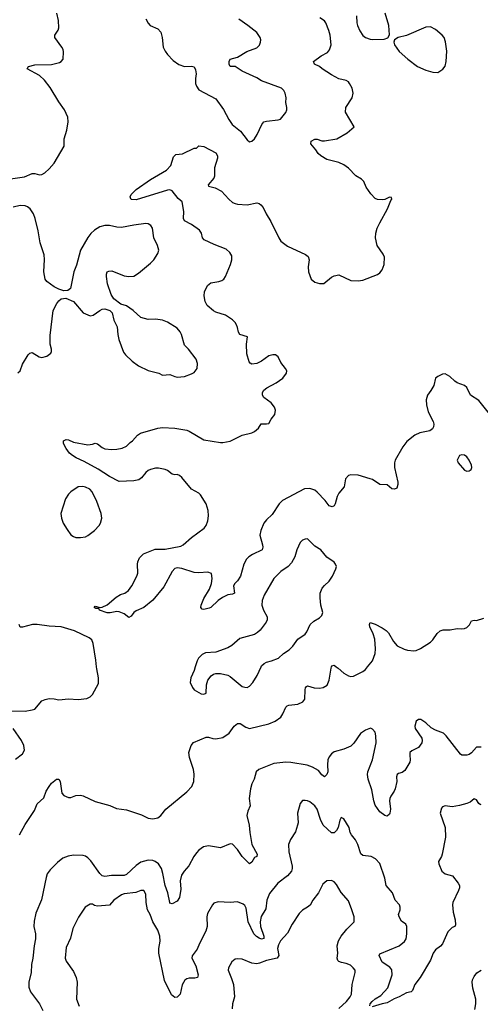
# Model space of a CAD drawing. Header units: inches. Extents: x 2057696 to 2160536, y 827480 to 1016834.
# Tile 380 of 422: x 2124265 to 2128082, y 967207 to 975357. Entities that reach past the tile are written whole.
import ezdxf

# ---------------------------------------------------------------- set-up
doc = ezdxf.new("R2010")
doc.units = ezdxf.units.IN
doc.header["$MEASUREMENT"] = 0
doc.layers.add('C1926', color=7, linetype='Continuous')
doc.layers.add('C1927', color=7, linetype='Continuous')

msp = doc.modelspace()

# ---------------------------------------------------------------- linework, layer by layer
at = {"layer": 'C1926', "color": 5}
for points, elevation in [([(2124170, 969637.3), (2124310, 969632.7), (2124370, 969643), (2124390, 969650.8), (2124450, 969718), (2124475.3, 969730), (2124510, 969738.4), (2124550, 969735.8), (2124590, 969726.7), (2124670, 969734.9), (2124750, 969730.6), (2124822, 969738), (2124848.9, 969751.1), (2124870, 969772), (2124917.5, 969862.5), (2124919.3, 969910), (2124903.3, 969983.3), (2124901.8, 970000)], 440), ([(2124262.6, 968610), (2124310, 968694.4), (2124387.6, 968810), (2124410, 968866), (2124465.1, 968914.9), (2124486, 968970), (2124509.8, 969010.2), (2124530, 969037.1), (2124570, 969070.7), (2124590, 969071), (2124600.5, 969050), (2124615.2, 968955.2), (2124630, 968936), (2124670, 968918), (2124690, 968918.8), (2124730, 968935.5), (2124770, 968938), (2124790, 968933.1), (2124890, 968884.9), (2125012.4, 968852.4), (2125067.3, 968827.3), (2125150, 968815.8), (2125274.5, 968774.5), (2125330, 968747.2), (2125370, 968742.6), (2125410, 968750.4), (2125435.8, 968770), (2125476.6, 968823.4), (2125650, 968964.4), (2125691.5, 969010), (2125707.1, 969050), (2125712.4, 969112.4), (2125706.6, 969150), (2125672.4, 969250), (2125667.3, 969290), (2125685.1, 969350), (2125704.9, 969375.1), (2125810, 969417.6), (2125830, 969418.7), (2125866.5, 969406.5), (2125890, 969403.9), (2125950, 969415), (2126001, 969450), (2126042.3, 969510), (2126070, 969531.2), (2126091, 969531), (2126140, 969500), (2126170, 969491), (2126330, 969528.5), (2126382, 969550), (2126430, 969582.4), (2126446.3, 969610), (2126470, 969667.3), (2126482.3, 969677.7), (2126496.6, 969683.4), (2126570, 969690.4), (2126611.3, 969710), (2126628.5, 969731.5), (2126631.1, 969808.9), (2126633.4, 969826.6), (2126642, 969838), (2126650, 969841.6), (2126705.7, 969825.7), (2126750, 969823.2), (2126780.9, 969830), (2126812.4, 969847.6), (2126830.8, 969889.2), (2126845.1, 969990), (2126848.6, 970000)], 420), ([(2125720.3, 970000), (2125710.6, 969969.4), (2125682.8, 969910), (2125678.8, 969870), (2125696, 969830), (2125710.7, 969810.7), (2125770, 969776), (2125790, 969774.8), (2125810, 969782), (2125812, 969850), (2125823.7, 969890), (2125853.1, 969926.9), (2125870, 969939.1), (2125890, 969945.5), (2125930, 969944.9), (2125990, 969930.7), (2126010, 969919.1), (2126110, 969838), (2126130, 969830.5), (2126150, 969830.4), (2126170, 969839.3), (2126198.4, 969870), (2126232.1, 969927.9), (2126266.3, 970000)], 440), ([(2126889, 970000), (2126903.7, 969990), (2126950, 969948.9), (2126990, 969926.5), (2127010, 969920.9), (2127030, 969923.1), (2127110, 969960.2), (2127130, 969976.9), (2127148.6, 970000)], 420), ([(2128090, 969334.5), (2128050, 969335.1), (2128010, 969287.6), (2127990, 969274.3), (2127970, 969269.8), (2127930, 969269.7), (2127918, 969278), (2127800.5, 969430), (2127778.4, 969450), (2127710, 969476.9), (2127675.8, 969495.8), (2127630, 969538), (2127590, 969563.7), (2127570, 969563.7), (2127550.8, 969550), (2127539.5, 969510), (2127542, 969490), (2127598.3, 969410), (2127601.3, 969390), (2127597.6, 969370), (2127568.6, 969331.4), (2127515.2, 969304.8), (2127499.5, 969290), (2127497.3, 969270), (2127502.2, 969230), (2127498, 969210), (2127457.9, 969142.1), (2127434.5, 969125.5), (2127403.5, 969116.5), (2127391.8, 969108.2), (2127388, 969090), (2127391.3, 969050), (2127376.2, 968990), (2127369, 968970), (2127339.6, 968930), (2127332.2, 968910), (2127330.2, 968890), (2127336.7, 968823.3), (2127333, 968790), (2127330, 968782), (2127310, 968764), (2127290, 968769.6), (2127250, 968799.5), (2127210, 968854.5), (2127199.3, 968890), (2127183.4, 968983.4), (2127151.6, 969071.6), (2127147.5, 969110), (2127150.7, 969130), (2127189.8, 969230), (2127218.5, 969370), (2127216.9, 969430), (2127210, 969459), (2127190, 969483.7), (2127171.6, 969491.6), (2127130, 969476.9), (2127090, 969447.3), (2127032.8, 969367.2), (2127010, 969344.5), (2126950, 969317.3), (2126870, 969295.6), (2126850, 969280.5), (2126830, 969254.5), (2126819.6, 969230), (2126814.9, 969190), (2126817.3, 969130), (2126811.7, 969110), (2126790, 969089.5), (2126770, 969105.1), (2126740.9, 969140.9), (2126691, 969171), (2126646.6, 969186.6), (2126511.8, 969208.2), (2126470, 969209.8), (2126370, 969199.5), (2126246.4, 969150), (2126223.6, 969130), (2126208.9, 969070), (2126189.3, 969030.7), (2126176.9, 968990), (2126167.3, 968910), (2126176, 968850), (2126155.1, 968804.9), (2126147.6, 968770), (2126166.7, 968690), (2126172.2, 968630), (2126190.2, 968530), (2126233.4, 968450), (2126230.7, 968430), (2126210, 968422.7), (2126190, 968383.7), (2126170, 968369.4), (2126110, 968429.8), (2126070, 968488.3), (2126030, 968533.6), (2126010, 968536.2), (2125930, 968503.1), (2125830, 968519.1), (2125789.2, 968510.8), (2125750, 968483), (2125730, 968459.7), (2125709.5, 968430.5), (2125667.8, 968352.2), (2125628.8, 968310), (2125605.2, 968274.8), (2125594.2, 968230), (2125600, 968160), (2125590.2, 968089.8), (2125570, 968059.5), (2125530, 968039.3), (2125510, 968044), (2125508.2, 968048.2), (2125491.6, 968130), (2125469.9, 968189.9), (2125452.2, 968290), (2125439.6, 968330), (2125415, 968370), (2125389.3, 968389.3), (2125370, 968396.3), (2125330, 968400.2), (2125270, 968382.5), (2125230, 968355.2), (2125150, 968281.8), (2125130, 968273.3), (2125027, 968273), (2124970, 968264.8), (2124950, 968269.7), (2124930, 968288.4), (2124854, 968394), (2124830, 968420.2), (2124810, 968434.3), (2124790, 968439.2), (2124710, 968440.4), (2124666.4, 968433.6), (2124622.6, 968417.4), (2124578.6, 968381.4), (2124519.3, 968320.7), (2124493.8, 968286.2), (2124483.7, 968256.3), (2124447.1, 968072.9), (2124399.7, 967960.3), (2124386.4, 967893.6), (2124383.1, 967850), (2124395.2, 967790), (2124396.2, 967750), (2124384.2, 967690), (2124375.6, 967590), (2124363.6, 967536.4), (2124360.2, 967470), (2124341.3, 967390), (2124340.5, 967350), (2124356.3, 967310), (2124430, 967210.6), (2124456.7, 967156.7)], 420), ([(2124230, 969234.9), (2124290, 969278.8), (2124306.6, 969310), (2124300.9, 969350), (2124280.7, 969390), (2124211.3, 969490)], 440), ([(2127165.8, 967194.2), (2127169.7, 967210), (2127185.4, 967230), (2127210, 967251), (2127259, 967281), (2127316.3, 967343.7), (2127352.4, 967450), (2127350, 967492.3), (2127332.9, 967512.9), (2127270, 967556), (2127242.7, 967610), (2127250, 967624.7), (2127408.9, 967691.1), (2127454.5, 967725.5), (2127468.3, 967750), (2127473.1, 967790), (2127472, 967852), (2127465.1, 967870), (2127430, 967893.6), (2127408.4, 967930), (2127404.4, 967950), (2127416.9, 967990), (2127418, 968010), (2127411.3, 968030), (2127375.6, 968070), (2127354.7, 968130), (2127301.3, 968190), (2127291.3, 968251.3), (2127250, 968373.2), (2127213.2, 968410), (2127179, 968430), (2127110, 968439.7), (2127091.1, 968451.1), (2127067.3, 968530), (2127046.9, 968566.9), (2127014, 968610), (2127004.5, 968630), (2126996, 968670), (2126950, 968742), (2126930, 968754), (2126918.8, 968730), (2126903.8, 968670), (2126890, 968645.2), (2126870, 968626.6), (2126850, 968626.6), (2126781, 968690), (2126757, 968737), (2126730, 968822), (2126711.1, 968850), (2126670, 968882), (2126650, 968891.5), (2126630, 968895.1), (2126610, 968892.7), (2126590.5, 968869.5), (2126568, 968790), (2126571.8, 968710), (2126568.7, 968690), (2126550, 968633.2), (2126510.3, 968569.7), (2126494, 968530), (2126494.9, 968470), (2126522, 968350), (2126523.1, 968330), (2126516.9, 968310), (2126485.7, 968270), (2126404.6, 968210), (2126335.3, 968124.7), (2126312.8, 968070), (2126304.1, 967995.9), (2126266.9, 967933.1), (2126259.3, 967890), (2126262.1, 967850), (2126289, 967770), (2126288.5, 967751.5), (2126270, 967745.6), (2126250, 967753.6), (2126227, 967767), (2126205, 967790), (2126158.3, 967890), (2126142.5, 968002.5), (2126130, 968026), (2126117, 968037), (2126070, 968053.7), (2126008.4, 968048.4), (2125910, 968055.6), (2125875.2, 968044.8), (2125862, 968030), (2125822.4, 967957.6), (2125816.9, 967930), (2125818, 967850), (2125806.5, 967813.5), (2125754, 967710), (2125736.3, 967663.7), (2125693.2, 967606.8), (2125690.6, 967590), (2125726.2, 967526.2), (2125743.1, 967450), (2125739.1, 967430), (2125715.8, 967424.2), (2125670, 967423.1), (2125650, 967418), (2125632.7, 967407.3), (2125612, 967368), (2125595.2, 967290), (2125570, 967265.7), (2125550, 967263.9), (2125524.4, 967284.4), (2125465, 967405), (2125417.1, 967630), (2125418.7, 967670), (2125429.1, 967730), (2125426.8, 967770), (2125410, 967820.5), (2125369.8, 967890), (2125345.8, 967950), (2125323.5, 967990), (2125314, 968050), (2125310, 968118), (2125293.2, 968150), (2125270, 968149.4), (2125227.5, 968132.5), (2125130, 968120.4), (2125110, 968112.4), (2125046.7, 968070), (2125010, 968026.6), (2124910, 968018.5), (2124885.7, 968025.7), (2124870, 968036.9), (2124850, 968037), (2124808, 968010), (2124752.9, 967927.1), (2124704.7, 967835.3), (2124686.2, 967753.8), (2124650, 967678), (2124642.4, 967590), (2124650, 967562.8), (2124710, 967478.8), (2124733.4, 967430), (2124740.3, 967390), (2124737.4, 967250), (2124756.9, 967190)], 440), ([(2128090, 968857.6), (2128081.5, 968861.5), (2128069.7, 968869.7), (2128050, 968898), (2128030, 968906.6), (2127999, 968881), (2127970, 968867.8), (2127910, 968851.5), (2127850, 968842), (2127790, 968849), (2127770, 968842), (2127761, 968830), (2127750.8, 968790), (2127790.4, 968670.4), (2127794.9, 968590), (2127766, 968450), (2127759.3, 968430), (2127735.5, 968390), (2127737.1, 968370), (2127763, 968310), (2127790, 968287.2), (2127853, 968270), (2127899.5, 968210), (2127908.4, 968190), (2127908.5, 968170), (2127902.4, 968150), (2127854, 968050), (2127850.5, 968030), (2127856.4, 967970), (2127873.2, 967906.8), (2127875.9, 967864.1), (2127870.8, 967850), (2127850, 967843.7), (2127812.3, 967807.7), (2127770, 967706.6), (2127752.6, 967687.4), (2127710, 967656.4), (2127690.2, 967630), (2127668.1, 967571.9), (2127583.6, 967430), (2127540.9, 967370), (2127519.9, 967320.1), (2127510, 967309.7), (2127470, 967301.1), (2127410, 967267.6), (2127367.9, 967252.1), (2127310, 967218.4), (2127270, 967211.3), (2127185.8, 967185.8)], 440), ([(2126908.9, 967171.1), (2126974.7, 967230), (2127004.5, 967270), (2127014.5, 967290), (2127019.6, 967370), (2127045.1, 967470), (2127044.2, 967490), (2127029.7, 967510), (2127005.4, 967530), (2126970, 967545.7), (2126931.5, 967551.5), (2126910, 967560.4), (2126901, 967570), (2126895.8, 967590), (2126901.4, 967630), (2126897, 967690), (2126906.6, 967733.4), (2126928.3, 967771.7), (2126976.2, 967830), (2127037, 967890), (2127035.6, 967930), (2127018, 967990), (2126990, 968064), (2126930, 968131.8), (2126890, 968198.4), (2126870, 968219.6), (2126850, 968231.8), (2126810, 968229.6), (2126777.7, 968202.3), (2126741.1, 968130), (2126694.4, 968070), (2126671.6, 968028.4), (2126650.7, 968010), (2126610, 967986.3), (2126581.2, 967958.8), (2126524.2, 967870), (2126485.7, 967794.3), (2126427.4, 967732.6), (2126410, 967698.7), (2126402.5, 967670), (2126412.6, 967610), (2126398.7, 967590), (2126310, 967569.8), (2126253.4, 967546.6), (2126230, 967541.7), (2126187.7, 967547.7), (2126110, 967579.6), (2126070, 967582.9), (2126050, 967579.5), (2126022.9, 967557.1), (2125996.4, 967510), (2125992.7, 967490), (2126021.1, 967421.1), (2126035.8, 967370), (2126045.7, 967270), (2126028, 967210), (2126025.5, 967170)], 460), ([(2128036.1, 967163.9), (2128045.2, 967210), (2128045.5, 967250), (2128020.7, 967340.7), (2128014, 967390), (2128016.4, 967410), (2128030, 967438), (2128053.6, 967466.4), (2128090, 967488.4)], 440)]:
    msp.add_lwpolyline(points, dxfattribs=dict(at, elevation=elevation))
at = {"layer": 'C1927', "color": 5}
for points, elevation in [([(2124190, 974038.5), (2124304.9, 974055.1), (2124370, 974082.4), (2124390, 974083.1), (2124430, 974074), (2124450, 974075.8), (2124475.1, 974090), (2124510, 974122), (2124549.7, 974170.3), (2124635.1, 974310), (2124634.5, 974370), (2124656.6, 974443.4), (2124666.6, 974510), (2124664.5, 974550), (2124636.9, 974610), (2124590, 974676.2), (2124516.9, 974796.9), (2124470, 974856.8), (2124430, 974895.4), (2124328, 974950), (2124338, 974970), (2124390, 974982.6), (2124530, 974985.2), (2124596.2, 975003.8), (2124609.7, 975010.3), (2124626.6, 975030), (2124629.6, 975090), (2124625.6, 975110), (2124615.1, 975130), (2124557.4, 975210), (2124556.9, 975230), (2124583.5, 975270), (2124590.6, 975289.4), (2124586.9, 975350), (2124572.3, 975410)], 440), ([(2127057.4, 975390), (2127058, 975330), (2127063.2, 975310), (2127084.4, 975264.4), (2127110, 975226), (2127130, 975208.5), (2127170, 975195.8), (2127190, 975192.4), (2127285.2, 975194.8), (2127314.6, 975205.4), (2127329.1, 975230.9), (2127324.7, 975310), (2127294.3, 975410)], 420), ([(2128170, 972081.5), (2128070, 972206), (2128000.5, 972250), (2127970, 972311.8), (2127950, 972329.6), (2127890, 972351.8), (2127870, 972364.5), (2127830, 972404.5), (2127790, 972424.5), (2127770, 972422), (2127730, 972404.5), (2127710.4, 972389.6), (2127696.4, 972330), (2127672.7, 972287.3), (2127643.8, 972250), (2127633.7, 972210), (2127636.4, 972170), (2127650.4, 972110), (2127692, 972030), (2127696.5, 972010), (2127694, 971986), (2127686.4, 971970), (2127665.1, 971954.9), (2127582.2, 971937.8), (2127540.9, 971919.1), (2127473.7, 971866.3), (2127439.4, 971820.6), (2127377.6, 971710), (2127371.7, 971688.3), (2127371.7, 971650), (2127399.6, 971530), (2127399.6, 971510), (2127390, 971479.3), (2127370, 971469.6), (2127350, 971473.3), (2127310, 971506), (2127250, 971509.7), (2127190, 971549.6), (2127170, 971557.6), (2127070, 971585.6), (2127010, 971589.6), (2126990, 971584.5), (2126964.4, 971555.6), (2126954, 971490), (2126910, 971439), (2126897.1, 971410), (2126880.5, 971350), (2126870, 971333.2), (2126854.6, 971325.4), (2126830, 971331.8), (2126797.9, 971377.9), (2126730, 971446.8), (2126710, 971461.8), (2126670, 971476.8), (2126626.4, 971473.6), (2126443.5, 971376.5), (2126416.5, 971350), (2126358.1, 971261.9), (2126310, 971217.4), (2126288, 971190), (2126263.6, 971130), (2126255.2, 971090), (2126276.5, 971010), (2126279.6, 970990), (2126275.3, 970970), (2126194.9, 970930), (2126163.8, 970910), (2126144.2, 970890), (2126122.3, 970850), (2126094.9, 970750), (2126070, 970711.3), (2126048.2, 970690), (2126037.6, 970670), (2126045.5, 970610), (2126030, 970602.3), (2125990, 970595.3), (2125945.8, 970574.2), (2125910.1, 970549.9), (2125850, 970492), (2125835.6, 970484.4), (2125790, 970473.6), (2125776.6, 970476.6), (2125766, 970490), (2125768.4, 970510), (2125790, 970564.9), (2125837.5, 970642.5), (2125855.1, 970690), (2125861.3, 970730), (2125853.7, 970773.7), (2125824.8, 970784.8), (2125750, 970779), (2125710, 970780.7), (2125610, 970814.1), (2125570, 970820.3), (2125550, 970812.8), (2125530.2, 970790), (2125458.7, 970661.3), (2125370, 970550.8), (2125294, 970490), (2125230, 970464.7), (2125211.3, 970448.7), (2125190, 970419.3), (2125170, 970409.2), (2125130, 970438), (2125090, 970454.5), (2125070, 970457), (2125013.9, 970446.1), (2124990, 970447.3), (2124928, 970470), (2124922, 970482), (2124896, 970484), (2124882, 970490), (2124890, 970502), (2124931.3, 970491.3), (2124950, 970494.8), (2124990, 970513), (2125063.7, 970576.3), (2125102, 970598), (2125137.2, 970610), (2125166.7, 970633.3), (2125195.1, 970670), (2125237.2, 970750), (2125245.6, 970774.4), (2125240.9, 970850), (2125243.7, 970870), (2125258.4, 970901.6), (2125290, 970936.3), (2125386.7, 970973.3), (2125470, 970974.2), (2125601, 970999), (2125619.7, 971010), (2125688.7, 971071.3), (2125793.4, 971146.6), (2125811, 971170), (2125823.5, 971210), (2125829.6, 971250), (2125826.8, 971293.2), (2125811.8, 971350), (2125764.9, 971424.9), (2125750, 971438.7), (2125689.6, 971470), (2125610, 971567.8), (2125590, 971584.7), (2125570, 971591.3), (2125550, 971588.2), (2125530, 971594), (2125490, 971626), (2125470, 971634.8), (2125414.8, 971645.2), (2125390, 971645.3), (2125350, 971634.8), (2125330, 971624.7), (2125310.2, 971609.8), (2125275.9, 971564.1), (2125252.7, 971547.3), (2125210, 971540.3), (2125090, 971535.1), (2125010, 971576), (2124916.7, 971636.7), (2124801, 971701), (2124732.7, 971730), (2124704, 971750), (2124679, 971770), (2124650, 971808.7), (2124629.3, 971850), (2124629.2, 971870), (2124650, 971882), (2124670, 971878.4), (2124710, 971860.5), (2124830, 971838.8), (2124870, 971842.8), (2124890.8, 971850.8), (2124910, 971846), (2124950, 971815.5), (2124970, 971805.7), (2125030, 971799), (2125070, 971801.6), (2125114.5, 971810), (2125150, 971826.8), (2125182, 971858), (2125201.3, 971870), (2125242.3, 971917.7), (2125266.2, 971933.8), (2125410, 971975.3), (2125450, 971981.1), (2125550, 971976.5), (2125650, 971959.6), (2125671, 971951), (2125790, 971879.5), (2125930, 971856.3), (2125950, 971857.3), (2126010, 971867.3), (2126110, 971918), (2126190, 971938), (2126210, 971947.3), (2126244.5, 971975.5), (2126267.1, 972012.9), (2126310, 972010.4), (2126330, 972014.8), (2126349.5, 972050), (2126379.5, 972090), (2126384.1, 972124.1), (2126377, 972150), (2126350, 972184.5), (2126289.3, 972230), (2126276, 972250), (2126278, 972270), (2126289.7, 972290.3), (2126312.7, 972310), (2126389.2, 972350), (2126445.2, 972390), (2126475.3, 972430), (2126479, 972450), (2126469.2, 972470), (2126430, 972519), (2126407.3, 972567.3), (2126383.7, 972583.7), (2126363.2, 972583.2), (2126330, 972573.6), (2126270, 972529.5), (2126230, 972512), (2126190, 972506), (2126174.8, 972514.8), (2126165.8, 972525.8), (2126146.3, 972590), (2126144.7, 972670), (2126151.9, 972731.9), (2126089.8, 972749.8), (2126079.1, 972770), (2126070.9, 972810), (2126062, 972830), (2126050.8, 972850), (2126030, 972872.9), (2125970, 972911.8), (2125890, 972935.1), (2125870, 972946.3), (2125817.7, 972990), (2125803.4, 973023.4), (2125794.7, 973070), (2125795.4, 973104.6), (2125822.5, 973157.5), (2125850, 973179.6), (2125915.3, 973190), (2125941.5, 973198.5), (2125957.6, 973210), (2125969.6, 973230), (2126011.6, 973330), (2126022.9, 973370), (2126022, 973402), (2126007, 973430), (2125977.5, 973457.5), (2125875.6, 973495.6), (2125794.7, 973534.7), (2125781.1, 973550), (2125772.9, 973590), (2125756, 973616), (2125690, 973660.7), (2125630.7, 973690.7), (2125622.8, 973710), (2125625.2, 973770), (2125612.4, 973850), (2125577.5, 973877.5), (2125530, 973939.1), (2125510, 973947.9), (2125490, 973946.7), (2125230, 973866.9), (2125189.6, 973869.6), (2125183.2, 973883.2), (2125181.2, 973890), (2125189.6, 973910), (2125229.6, 973950), (2125350, 974033.9), (2125481.1, 974110), (2125517.7, 974150), (2125539, 974221), (2125560.4, 974239.6), (2125614.6, 974245.4), (2125710, 974294), (2125730, 974294), (2125750, 974314), (2125790, 974306), (2125890, 974253.4), (2125905.3, 974230), (2125904.6, 974210), (2125880.2, 974130), (2125878.7, 974061.3), (2125874, 974046), (2125826.5, 973990), (2125830, 973978.8), (2125885.1, 973965.1), (2125938.5, 973938.5), (2125997.1, 973870), (2126030, 973843.1), (2126050, 973835.8), (2126070, 973830.4), (2126150, 973823.7), (2126230, 973839.6), (2126250, 973834.6), (2126264.6, 973824.6), (2126283, 973803), (2126308.7, 973748.7), (2126347.5, 973687.5), (2126411.3, 973551.3), (2126430, 973523), (2126483.2, 973483.2), (2126634.4, 973414.4), (2126656.8, 973396.8), (2126664, 973370), (2126655.5, 973310), (2126658, 973270), (2126680.5, 973210), (2126710, 973184.4), (2126750, 973173), (2126786, 973174), (2126850, 973226), (2126870, 973236), (2126910, 973244.7), (2127010, 973198.8), (2127070, 973196.3), (2127110, 973200.7), (2127230, 973247.7), (2127250, 973262), (2127270, 973286.8), (2127286.3, 973330), (2127287.8, 973390), (2127276.4, 973416.4), (2127228.6, 973488.6), (2127213.7, 973550), (2127216, 973590), (2127228.7, 973630), (2127250, 973675.5), (2127314, 973790), (2127340.2, 973859.8), (2127348, 973870), (2127346, 973886), (2127330, 973888), (2127290.7, 973869.3), (2127270, 973866), (2127230, 973869.3), (2127210, 973877.2), (2127174.5, 973914.5), (2127137, 973970), (2127116.6, 974016.6), (2127097.4, 974037.4), (2127050, 974063.6), (2126990, 974127.1), (2126950, 974155.1), (2126910, 974173.6), (2126810, 974200.7), (2126760.5, 974230), (2126738.5, 974250), (2126719.6, 974279.6), (2126677, 974330), (2126679.3, 974350), (2126710, 974368.2), (2126730, 974368.4), (2126770, 974354.6), (2126790, 974354), (2126892.3, 974370), (2126979.8, 974420.2), (2127038, 974470), (2126964, 974590), (2126968.2, 974630), (2127019.7, 974710), (2127029.7, 974750), (2127020.4, 974790), (2126997.7, 974830), (2126990, 974841.6), (2126970, 974854.3), (2126910, 974868.4), (2126850, 974901.5), (2126771.5, 974950), (2126750, 974968.2), (2126709, 974990), (2126699, 975010), (2126763, 975057), (2126814.6, 975085.4), (2126833.4, 975106.6), (2126845.1, 975150), (2126839.1, 975230), (2126828.2, 975268.2), (2126801.6, 975330), (2126790, 975346.6), (2126753, 975373)], 420), ([(2125310, 975362.8), (2125330, 975326.8), (2125346.8, 975310), (2125410, 975280.7), (2125434.1, 975254.1), (2125447, 975210), (2125455.3, 975130), (2125470, 975097.3), (2125490.5, 975070), (2125538.2, 975018.2), (2125584.9, 974984.9), (2125630, 974970.3), (2125690, 974972.7), (2125710, 974966.8), (2125723.1, 974943.1), (2125727.4, 974910), (2125721.5, 974870), (2125722, 974830), (2125730, 974807.3), (2125750, 974776.3), (2125890, 974702.8), (2125954.4, 974614.4), (2125997.1, 974530), (2126026, 974490), (2126093.8, 974433.8), (2126150, 974362.8), (2126170, 974346), (2126190, 974351), (2126210, 974371), (2126233.4, 974406.6), (2126271.3, 974488.7), (2126288, 974512), (2126310, 974518), (2126407.5, 974527.5), (2126425.4, 974534.6), (2126470, 974587.7), (2126479.6, 974610), (2126479.6, 974630), (2126469.3, 974670.7), (2126473.2, 974710), (2126465.2, 974750), (2126454, 974770), (2126434, 974790), (2126270, 974849.6), (2126230, 974875.6), (2126108.7, 974930), (2126050, 974968), (2126010, 974968.7), (2126002, 974990), (2126002, 975010), (2126009.3, 975030.7), (2126070, 975046.8), (2126147.6, 975092.4), (2126230, 975122.8), (2126252.7, 975147.3), (2126261.2, 975170), (2126264, 975190), (2126257.2, 975210), (2126229.2, 975250), (2126156, 975310), (2126080.1, 975360.1)], 440), ([(2124250, 972434.8), (2124269, 972450), (2124290, 972504.7), (2124336, 972584), (2124350, 972596), (2124370, 972600.7), (2124427.3, 972567.3), (2124450, 972560.5), (2124490, 972570.7), (2124522.5, 972597.5), (2124529.3, 972610), (2124529.4, 972630), (2124517, 972670), (2124516.6, 972743.4), (2124542.7, 972950), (2124572.5, 973007.5), (2124589.4, 973030.6), (2124610, 973046), (2124649.1, 973050.9), (2124710, 973024), (2124790, 972930.7), (2124850, 972904.9), (2124875.3, 972910), (2124928.7, 972950), (2124950, 972960.7), (2124970, 972962.8), (2125011.3, 972950), (2125030.6, 972930.6), (2125046, 972870), (2125073.2, 972813.2), (2125079.1, 972750), (2125088, 972710), (2125125.1, 972605.1), (2125141.7, 972581.7), (2125197.3, 972530), (2125250.3, 972490.3), (2125330, 972452.4), (2125418, 972430), (2125450, 972414), (2125510, 972420.7), (2125550, 972402.8), (2125570, 972398.8), (2125630, 972402.8), (2125690, 972426.8), (2125710, 972437.3), (2125736.2, 972470), (2125738.4, 972510), (2125726.8, 972546.8), (2125664, 972630), (2125630, 972662), (2125606, 972750), (2125593.9, 972773.9), (2125570, 972803.6), (2125490, 972852), (2125450, 972869.4), (2125390, 972878), (2125330, 972875.1), (2125270, 972892.7), (2125207, 972950), (2125150, 972987.3), (2125103.3, 973003.3), (2125046, 973046), (2125023, 973083), (2124993.5, 973170), (2124983.6, 973230), (2124985.1, 973250), (2124991.6, 973268.4), (2125003.5, 973276.5), (2125030, 973278.7), (2125130, 973238), (2125170, 973232), (2125210, 973234.4), (2125250, 973258), (2125350, 973342.4), (2125376.2, 973370), (2125410, 973421), (2125418.4, 973450), (2125407.9, 973487.9), (2125375.6, 973550), (2125367, 973630), (2125353.1, 973653.1), (2125330, 973667), (2125310, 973669.6), (2125210, 973657.1), (2125110, 973637), (2125070, 973639.8), (2125010, 973651.9), (2124970, 973652.1), (2124930, 973641.1), (2124884.9, 973615.1), (2124853.7, 973586.3), (2124830, 973554.5), (2124770.2, 973449.8), (2124735.6, 973324.4), (2124714.9, 973270), (2124687.7, 973132.3), (2124664.9, 973115.1), (2124630, 973112.7), (2124590, 973125.2), (2124550, 973146), (2124490, 973189.2), (2124477.2, 973210), (2124465.1, 973270), (2124472.1, 973372.1), (2124469.3, 973410.7), (2124436.2, 973510), (2124419.5, 973610), (2124394.5, 973710), (2124380.7, 973750), (2124351.6, 973790), (2124328.8, 973808.8), (2124310, 973816.8), (2124270, 973818.2), (2124210, 973804)], 440), ([(2126266.3, 970000), (2126270, 970007.7), (2126290, 970028.2), (2126310, 970039.3), (2126351.4, 970048.6), (2126410, 970073), (2126452.3, 970110), (2126498, 970142), (2126527.3, 970170), (2126571.1, 970228.9), (2126630, 970270.7), (2126644.5, 970290), (2126672.7, 970350), (2126702, 970378), (2126750, 970406.8), (2126770, 970426), (2126776.2, 970450), (2126762, 970510), (2126754, 970570), (2126754.5, 970610), (2126772, 970650), (2126790, 970673.4), (2126829.7, 970710.3), (2126857, 970750), (2126886, 970810), (2126889.3, 970830), (2126882.7, 970850), (2126870, 970865.2), (2126810, 970909.3), (2126759.5, 970970), (2126710, 970999.5), (2126650, 971059), (2126630, 971058), (2126610, 971048.7), (2126590, 971028.7), (2126563, 970970), (2126546.4, 970910), (2126518, 970862), (2126489.2, 970830.8), (2126428.5, 970790), (2126372.4, 970730), (2126290, 970592.7), (2126274.6, 970550), (2126271.7, 970510), (2126284.9, 970470), (2126314.7, 970414.7), (2126316.3, 970390), (2126307.7, 970370), (2126257.7, 970302.3), (2126236.9, 970283.1), (2126210, 970267.3), (2126090, 970235.1), (2126023.9, 970176.1), (2125990, 970157.6), (2125890, 970120.9), (2125804.5, 970115.5), (2125778, 970102), (2125747.5, 970072.5), (2125736, 970050), (2125720.3, 970000)], 440), ([(2124901.8, 970000), (2124896.6, 970056.6), (2124873.4, 970193.4), (2124862.8, 970222.8), (2124840.7, 970240.7), (2124718.6, 970298.6), (2124610, 970330.9), (2124510, 970337.3), (2124410, 970351.3), (2124371.4, 970351.4), (2124290, 970327.3), (2124270, 970329.3), (2124262, 970350)], 440), ([(2127148.6, 970000), (2127188.8, 970050), (2127210.7, 970110), (2127213.2, 970150), (2127208.2, 970230), (2127194.2, 970274.2), (2127165.7, 970330), (2127163.6, 970350), (2127170, 970366), (2127210, 970352), (2127270, 970322.4), (2127301.4, 970301.4), (2127321.1, 970281.1), (2127363.2, 970210), (2127393.4, 970173.4), (2127450, 970147.2), (2127479.4, 970139.4), (2127530, 970131.5), (2127550, 970136.1), (2127587.8, 970152.2), (2127670, 970203.7), (2127690, 970222.4), (2127724.7, 970275.3), (2127750, 970298.7), (2127773.4, 970306.6), (2127833.4, 970306.6), (2127890, 970317), (2127930, 970313.4), (2127950, 970316.3), (2127970, 970326.8), (2127991.6, 970348.4), (2128010, 970381), (2128030, 970387.3), (2128050, 970384.9), (2128110, 970403)], 420), ([(2126848.6, 970000), (2126851.5, 970008.5), (2126870, 970012.9), (2126889, 970000)], 420)]:
    msp.add_lwpolyline(points, dxfattribs=dict(at, elevation=elevation))
for points, elevation in [([(2127670, 975296.9), (2127630, 975295.1), (2127470, 975225.1), (2127402, 975210), (2127371.3, 975190), (2127364.7, 975170), (2127371.3, 975150), (2127410, 975094.8), (2127482.8, 975030), (2127561, 974970), (2127630, 974939.1), (2127690, 974923), (2127730, 974918.8), (2127772.1, 974947.9), (2127790, 974972), (2127798, 975010), (2127804.9, 975095.1), (2127794.9, 975174.9), (2127782.4, 975210), (2127767.3, 975230), (2127710, 975276.9)], 420), ([(2127930, 971756), (2127910.7, 971749.3), (2127890.8, 971710), (2127897.3, 971690), (2127950, 971626.8), (2127970, 971618.8), (2127990, 971622.8), (2128006, 971634), (2128012.7, 971650), (2128009.3, 971670), (2127989.2, 971710), (2127970, 971737.2), (2127950, 971752.3)], 440), ([(2124788.5, 971491.5), (2124750.5, 971489.5), (2124690, 971449.2), (2124670, 971429.2), (2124646, 971390), (2124606, 971270), (2124611.3, 971230), (2124624.7, 971190), (2124658, 971138), (2124690, 971092), (2124710, 971078), (2124731.1, 971071.1), (2124770, 971070.8), (2124810, 971077.3), (2124830, 971087.7), (2124886, 971130), (2124923.7, 971170), (2124935.1, 971190), (2124947, 971230), (2124941.6, 971270), (2124904.7, 971370), (2124867, 971450), (2124846, 971470), (2124810, 971487.3)], 440)]:
    msp.add_lwpolyline(points, close=True, dxfattribs=dict(at, elevation=elevation))

doc.saveas('drawing.dxf')
